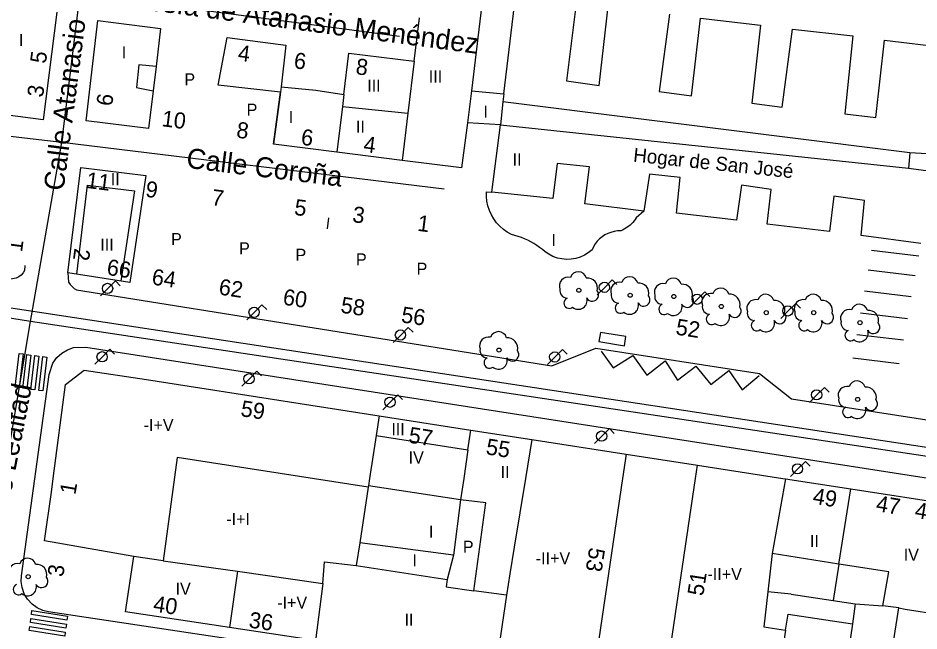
# Model space of a CAD drawing. Extents: x 282771 to 285132, y 4823109 to 4825496.
# Drawn here: x 283348.9 to 283461.2, y 4824276.5 to 4824352.9 of the extents above; entities that cross this region are included whole.
import ezdxf

# ---------------------------------------------------------------- set-up
doc = ezdxf.new("R2010")
doc.units = 0
for name, color, linetype in [('ACERA-BORDILLO', 7, 'Continuous'), ('ACERA-INTERIOR', 7, 'Continuous'), ('APARCAMIENTO', 7, 'Continuous'), ('ARBOL', 7, 'Continuous'), ('CALLE-EJE', 7, 'Continuous'), ('CALLE-TEXTO', 7, 'Continuous'), ('CARGA_DESCARGA', 7, 'Continuous'), ('EDIFICIO', 7, 'Continuous'), ('FAROLA', 7, 'Continuous'), ('INTERIOR-EDIFICIO', 7, 'Continuous'), ('MARQUESINA-BUS', 7, 'Continuous'), ('MEDIANERA', 7, 'Continuous'), ('NUM-LOCAL', 7, 'Continuous'), ('NUM-PORTAL', 7, 'Continuous'), ('PASO-PEATONES', 7, 'Continuous'), ('SENAL-VIARIA', 7, 'Continuous'), ('TXT-ALTURA-EDIFICIO', 7, 'Continuous'), ('TXT-EDIFICIOS', 7, 'Continuous')]:
    doc.layers.add(name, color=color, linetype=linetype)

msp = doc.modelspace()

# ---------------------------------------------------------------- linework, layer by layer
at = {"layer": 'ACERA-BORDILLO'}
for points in [[(283349.75, 4824322.1), (283349.74, 4824321.46), (283349.54, 4824321.16), (283349.29, 4824320.9), (283349, 4824320.68), (283348.67, 4824320.52), (283347.97, 4824320.37), (283347.61, 4824320.39), (283290.13, 4824329.29), (283289.66, 4824329.56), (283289.22, 4824329.89), (283288.83, 4824330.27), (283288.5, 4824330.7), (283288.23, 4824331.17), (283288.04, 4824331.65), (283277.09, 4824364.4), (283262.93, 4824404.49), (283250.57, 4824440.94), (283249.22, 4824444.59), (283248.73, 4824447.34), (283248.6, 4824452.73), (283250.1, 4824452.73)], [(283355.14, 4824321.19), (283355.2, 4824319.99), (283355.41, 4824319.7), (283355.66, 4824319.45), (283355.93, 4824319.23), (283356.22, 4824319.05), (283415.47, 4824309.56), (283420.92, 4824311.76), (283441.34, 4824308.64), (283445.33, 4824305.45), (283489.55, 4824298.6), (283605.09, 4824281.71), (283605.34, 4824281.9), (283605.56, 4824282.12), (283605.75, 4824282.37), (283605.91, 4824282.63), (283606.04, 4824282.9), (283606.13, 4824283.18), (283606.18, 4824283.46), (283606.35, 4824284.57)], [(283461.43, 4824262.59), (283461.08, 4824262.63), (283352.72, 4824278.92), (283352.02, 4824279.09), (283351.32, 4824279.41), (283350.67, 4824279.87), (283350.11, 4824280.47), (283349.69, 4824281.17), (283349.43, 4824281.93), (283349.32, 4824282.69), (283349.35, 4824283.41), (283352.79, 4824308.5), (283353.27, 4824309.93), (283353.75, 4824310.6), (283354.36, 4824311.16), (283355.08, 4824311.59), (283355.85, 4824311.85), (283357.36, 4824311.91), (283466.14, 4824295)]]:
    msp.add_lwpolyline(points, dxfattribs=at)
at = {"layer": 'ACERA-INTERIOR'}
msp.add_lwpolyline([(283424.7, 4824298.58), (283433.6, 4824297.2)], dxfattribs=at)
at = {"layer": 'APARCAMIENTO'}
for points in [[(283461.18, 4824323.24), (283455.3, 4824323.94)], [(283460.74, 4824320.8), (283454.87, 4824321.5)], [(283460.26, 4824318.18), (283454.41, 4824318.88)], [(283459.77, 4824315.43), (283453.93, 4824316.13)], [(283459.28, 4824312.76), (283453.46, 4824313.46)], [(283458.76, 4824309.84), (283452.95, 4824310.53)]]:
    msp.add_lwpolyline(points, dxfattribs=at)
at = {"layer": 'ARBOL'}
for centre in [(283418.82, 4824319), (283425.22, 4824318.38), (283430.66, 4824318.22), (283436.58, 4824316.98), (283442.18, 4824316.2), (283448.1, 4824316.2), (283453.86, 4824314.96), (283408.87, 4824311.54), (283453.57, 4824305.39), (283350.18, 4824283.29)]:
    msp.add_circle(centre, 0.255, dxfattribs=at)
for centre, radius, start, end in [((283417.49, 4824319.53), 1.1, 75.4318, 200.5561), ((283418.75, 4824320.26), 1.04, 15.6423, 161.3843), ((283419.88, 4824319.26), 1.27, 345.0327, 95.7993), ((283425.15, 4824319.64), 1.04, 15.6423, 161.3843), ((283430.59, 4824319.48), 1.04, 15.6423, 161.3843), ((283423.89, 4824318.91), 1.1, 75.4318, 200.5561), ((283426.28, 4824318.64), 1.27, 345.0327, 95.7993), ((283429.33, 4824318.75), 1.1, 75.4318, 200.5561), ((283431.72, 4824318.48), 1.27, 345.0327, 95.7993), ((283436.51, 4824318.24), 1.04, 15.6423, 161.3843), ((283417.38, 4824318.96), 0.935, 168.599, 268.1324), ((283420.49, 4824318.43), 0.797, 208.9625, 38.991), ((283423.78, 4824318.34), 0.935, 168.599, 268.1324), ((283426.89, 4824317.81), 0.797, 208.9625, 38.991), ((283429.22, 4824318.18), 0.935, 168.599, 268.1324), ((283432.33, 4824317.65), 0.797, 208.9625, 38.991), ((283435.25, 4824317.51), 1.1, 75.4318, 200.5561), ((283437.64, 4824317.24), 1.27, 345.0327, 95.7993), ((283442.11, 4824317.46), 1.04, 15.6423, 161.3843), ((283448.03, 4824317.46), 1.04, 15.6423, 161.3843), ((283417.62, 4824317.41), 0.672, 113.7367, 309.4725), ((283418.76, 4824317.71), 1.09, 228.9545, 17.928), ((283424.02, 4824316.79), 0.672, 113.7367, 309.4725), ((283425.16, 4824317.09), 1.09, 228.9545, 17.928), ((283429.46, 4824316.63), 0.672, 113.7367, 309.4725), ((283430.6, 4824316.93), 1.09, 228.9545, 17.928), ((283435.14, 4824316.94), 0.935, 168.599, 268.1324), ((283440.85, 4824316.73), 1.1, 75.4318, 200.5561), ((283443.24, 4824316.46), 1.27, 345.0327, 95.7993), ((283446.77, 4824316.73), 1.1, 75.4318, 200.5561), ((283449.16, 4824316.46), 1.27, 345.0327, 95.7993), ((283453.79, 4824316.22), 1.04, 15.6423, 161.3843), ((283435.38, 4824315.39), 0.672, 113.7367, 309.4725), ((283436.52, 4824315.69), 1.09, 228.9545, 17.928), ((283438.25, 4824316.41), 0.797, 208.9625, 38.991), ((283440.74, 4824316.16), 0.935, 168.599, 268.1324), ((283443.85, 4824315.63), 0.797, 208.9625, 38.991), ((283446.66, 4824316.16), 0.935, 168.599, 268.1324), ((283449.77, 4824315.63), 0.797, 208.9625, 38.991), ((283452.53, 4824315.49), 1.1, 75.4318, 200.5561), ((283454.92, 4824315.22), 1.27, 345.0327, 95.7993), ((283440.98, 4824314.61), 0.672, 113.7367, 309.4725), ((283442.12, 4824314.91), 1.09, 228.9545, 17.928), ((283446.9, 4824314.61), 0.672, 113.7367, 309.4725), ((283448.04, 4824314.91), 1.09, 228.9545, 17.928), ((283452.42, 4824314.92), 0.935, 168.599, 268.1324), ((283455.53, 4824314.39), 0.797, 208.9625, 38.991), ((283408.8, 4824312.8), 1.04, 15.6423, 161.3843), ((283452.66, 4824313.37), 0.672, 113.7367, 309.4725), ((283453.8, 4824313.67), 1.09, 228.9545, 17.928), ((283407.54, 4824312.07), 1.1, 75.4318, 200.5561), ((283409.93, 4824311.8), 1.27, 345.0327, 95.7993), ((283407.43, 4824311.5), 0.935, 168.599, 268.1324), ((283410.54, 4824310.97), 0.797, 208.9625, 38.991), ((283407.67, 4824309.95), 0.672, 113.7367, 309.4725), ((283408.81, 4824310.25), 1.09, 228.9545, 17.928), ((283452.24, 4824305.92), 1.1, 75.4318, 200.5561), ((283453.5, 4824306.65), 1.04, 15.6423, 161.3843), ((283454.63, 4824305.65), 1.27, 345.0327, 95.7993), ((283452.13, 4824305.35), 0.935, 168.599, 268.1324), ((283455.24, 4824304.82), 0.797, 208.9625, 38.991), ((283452.37, 4824303.8), 0.672, 113.7367, 309.4725), ((283453.51, 4824304.1), 1.09, 228.9545, 17.928), ((283350.11, 4824284.55), 1.04, 15.6423, 161.3843), ((283348.85, 4824283.82), 1.1, 75.4318, 200.5561), ((283351.24, 4824283.55), 1.27, 345.0327, 95.7993), ((283348.98, 4824281.7), 0.672, 113.7367, 309.4725), ((283350.12, 4824282), 1.09, 228.9545, 17.928), ((283351.85, 4824282.72), 0.797, 208.9625, 38.991)]:
    msp.add_arc(centre, radius, start, end, dxfattribs=at)
at = {"layer": 'CALLE-EJE'}
for points in [[(283354.38, 4824337.43), (283356.66, 4824356)], [(283356.66, 4824356), (283396.48, 4824350.69)], [(283354.38, 4824337.43), (283313.98, 4824342.1), (283297.34, 4824345.5), (283278.13, 4824348.21)], [(283350.46, 4824315.12), (283354.38, 4824337.43)], [(283402.02, 4824331.6), (283354.38, 4824337.43)], [(283350.46, 4824315.12), (283285.3, 4824325.54)], [(283347.67, 4824298.56), (283350.46, 4824315.12)], [(283473.55, 4824296.59), (283429.47, 4824303.23), (283350.46, 4824315.12)]]:
    msp.add_lwpolyline(points, dxfattribs=at)
at = {"layer": 'CARGA_DESCARGA'}
msp.add_lwpolyline([(283421.59, 4824311.42), (283423.1, 4824309.31), (283425.53, 4824310.86), (283427.29, 4824308.43), (283429.58, 4824310.22), (283431.13, 4824307.79), (283433.38, 4824309.52), (283435.25, 4824307.26), (283437.5, 4824308.99), (283439.16, 4824306.59), (283441.31, 4824308.36)], dxfattribs=at)
at = {"layer": 'EDIFICIO'}
for points in [[(283407.39, 4824360.23), (283405.45, 4824343.87), (283409.47, 4824343.49), (283410.92, 4824355.63)], [(283418.48, 4824354.73), (283417.3, 4824345.09), (283421.37, 4824344.52), (283422.48, 4824354.37)], [(283353.77, 4824353.67), (283352.06, 4824340.26), (283344.72, 4824341.22), (283336.22, 4824342.33), (283329.89, 4824343.17)], [(283398.3, 4824347.57), (283398.96, 4824352.96)], [(283430.1, 4824353.43), (283428.85, 4824343.78), (283432.88, 4824343.25), (283434, 4824352.92), (283441.48, 4824352.06), (283440.4, 4824342.31), (283444.17, 4824341.83), (283445.43, 4824351.54), (283452.96, 4824350.73), (283451.98, 4824340.98), (283455.82, 4824340.52), (283456.91, 4824350.19), (283464.54, 4824349.27)], [(283365.16, 4824339.16), (283357.42, 4824340.14), (283358.88, 4824352.65), (283366.66, 4824351.65), (283366.15, 4824346.9), (283365.76, 4824343.86), (283365.16, 4824339.16)], [(283396.8, 4824335.18), (283388.67, 4824336.2), (283380.75, 4824337.2), (283381.63, 4824343.68), (283373.86, 4824344.58), (283375, 4824350.51), (283382.31, 4824349.56), (283381.73, 4824344.38), (283386.04, 4824343.93), (283389.53, 4824343.4), (283390.15, 4824348.56), (283398.3, 4824347.57)], [(283398.3, 4824347.57), (283397.51, 4824341.09), (283396.8, 4824335.18)], [(283461.46, 4824324.84), (283454, 4824325.84), (283454.41, 4824330.2), (283450.62, 4824330.72), (283450.06, 4824326.33), (283442.31, 4824327.25), (283442.78, 4824331.57), (283439.08, 4824332.09), (283438.49, 4824327.74), (283431.01, 4824328.61), (283431.45, 4824333.05), (283427.62, 4824333.49), (283426.92, 4824328.84), (283425.97, 4824328.02), (283425.84, 4824327.82), (283425.7, 4824327.64), (283425.55, 4824327.46), (283425.39, 4824327.29), (283425.23, 4824327.13), (283425.05, 4824326.98), (283424.86, 4824326.85), (283424.67, 4824326.72), (283424.47, 4824326.61), (283424.26, 4824326.5), (283424.05, 4824326.42), (283423.63, 4824326.4), (283423.22, 4824326.33), (283422.82, 4824326.22), (283422.43, 4824326.08), (283422.07, 4824325.89), (283421.72, 4824325.66), (283421.4, 4824325.39), (283421.11, 4824325.1), (283420.86, 4824324.77), (283420.64, 4824324.42), (283420.46, 4824324.05), (283420, 4824323.68), (283419.51, 4824323.38), (283418.98, 4824323.14), (283418.43, 4824322.97), (283417.86, 4824322.87), (283417.28, 4824322.85), (283416.7, 4824322.9), (283416.14, 4824323.02), (283415.59, 4824323.21), (283415.08, 4824323.48), (283414.61, 4824323.81), (283414.27, 4824324.08), (283413.93, 4824324.34), (283413.58, 4824324.59), (283413.21, 4824324.82), (283412.83, 4824325.03), (283412.45, 4824325.23), (283412.06, 4824325.41), (283411.66, 4824325.57), (283411.25, 4824325.71), (283410.83, 4824325.83), (283410.42, 4824325.94), (283409.9, 4824326.23), (283409.41, 4824326.58), (283408.97, 4824326.97), (283408.57, 4824327.41), (283408.22, 4824327.89), (283407.92, 4824328.41), (283407.67, 4824328.95), (283407.49, 4824329.52), (283407.36, 4824330.1), (283407.3, 4824330.69), (283407.3, 4824331.29), (283407.97, 4824331.24), (283409.04, 4824339.61), (283404.94, 4824339.87), (283404.18, 4824334.26), (283396.8, 4824335.18)], [(283462.91, 4824335.95), (283460.07, 4824336.13), (283459.89, 4824334.21), (283462.74, 4824333.86)], [(283362.85, 4824319.97), (283355.14, 4824321.19), (283356.75, 4824334.3), (283364.86, 4824333.29), (283362.85, 4824319.97)], [(283352.21, 4824287.74), (283353.07, 4824293.81), (283353.3, 4824295.55), (283354.85, 4824307.26), (283357.15, 4824309.03), (283364.92, 4824307.88), (283393.92, 4824303.35), (283405.37, 4824301.57), (283412.96, 4824300.4), (283424.7, 4824298.58), (283424.25, 4824295.55), (283420.53, 4824270.14), (283408.46, 4824271.95), (283385.98, 4824275.33), (283375.28, 4824276.94), (283362.3, 4824278.89), (283363.35, 4824285.8), (283352.21, 4824287.74)], [(283433.6, 4824297.2), (283444.26, 4824295.55), (283444.58, 4824295.5), (283452.71, 4824294.24), (283465.64, 4824292.24), (283467.86, 4824289.68), (283466.17, 4824278.17), (283464.44, 4824266.36), (283461.19, 4824264.03), (283451.27, 4824265.52), (283443.05, 4824266.75), (283429.43, 4824268.8), (283433.35, 4824295.55), (283433.6, 4824297.2)]]:
    msp.add_lwpolyline(points, dxfattribs=at)
at = {"layer": 'FAROLA'}
for p, q in [((283360.12, 4824319.23), (283359.19, 4824318.29)), ((283361.06, 4824320.16), (283360.12, 4824319.23)), ((283361.65, 4824319.57), (283361.06, 4824320.16)), ((283422.04, 4824319.36), (283421.11, 4824318.42)), ((283422.98, 4824320.29), (283422.04, 4824319.36)), ((283423.57, 4824319.7), (283422.98, 4824320.29)), ((283434.54, 4824318.81), (283433.6, 4824317.88)), ((283435.13, 4824318.22), (283434.54, 4824318.81)), ((283379.32, 4824317.18), (283378.38, 4824316.25)), ((283379.91, 4824316.59), (283379.32, 4824317.18)), ((283433.6, 4824317.88), (283432.67, 4824316.94)), ((283445.86, 4824317.35), (283444.92, 4824316.42)), ((283446.45, 4824316.76), (283445.86, 4824317.35)), ((283378.38, 4824316.25), (283377.45, 4824315.31)), ((283444.92, 4824316.42), (283443.99, 4824315.48)), ((283397.56, 4824314.35), (283396.62, 4824313.42)), ((283398.15, 4824313.76), (283397.56, 4824314.35)), ((283396.62, 4824313.42), (283395.69, 4824312.48)), ((283360.37, 4824311.64), (283359.43, 4824310.71)), ((283360.96, 4824311.05), (283360.37, 4824311.64)), ((283416.79, 4824311.61), (283415.85, 4824310.68)), ((283417.38, 4824311.02), (283416.79, 4824311.61)), ((283359.43, 4824310.71), (283358.5, 4824309.77)), ((283415.85, 4824310.68), (283414.92, 4824309.74)), ((283377.75, 4824307.97), (283376.82, 4824307.03)), ((283378.69, 4824308.9), (283377.75, 4824307.97)), ((283379.28, 4824308.31), (283378.69, 4824308.9)), ((283449.44, 4824306.89), (283448.5, 4824305.96)), ((283450.03, 4824306.3), (283449.44, 4824306.89)), ((283396.26, 4824305.97), (283395.32, 4824305.04)), ((283396.85, 4824305.38), (283396.26, 4824305.97)), ((283448.5, 4824305.96), (283447.57, 4824305.02)), ((283395.32, 4824305.04), (283394.39, 4824304.1)), ((283422.64, 4824301.75), (283421.7, 4824300.82)), ((283423.23, 4824301.16), (283422.64, 4824301.75)), ((283421.7, 4824300.82), (283420.77, 4824299.88)), ((283447.05, 4824297.66), (283446.11, 4824296.73)), ((283447.64, 4824297.07), (283447.05, 4824297.66)), ((283446.11, 4824296.73), (283445.18, 4824295.79))]:
    msp.add_line(p, q, dxfattribs=at)
for centre in [(283360.08, 4824319.23), (283422, 4824319.36), (283433.56, 4824317.88), (283444.88, 4824316.42), (283378.34, 4824316.25), (283396.58, 4824313.42), (283359.39, 4824310.71), (283415.81, 4824310.68), (283377.71, 4824307.97), (283448.46, 4824305.96), (283395.28, 4824305.04), (283421.66, 4824300.82), (283446.07, 4824296.73)]:
    msp.add_circle(centre, 0.637, dxfattribs=at)
at = {"layer": 'INTERIOR-EDIFICIO'}
for points in [[(283404.08, 4824292.86), (283392.58, 4824294.6), (283392.54, 4824294.46), (283368.75, 4824298.13), (283367.01, 4824285.28), (283376.29, 4824283.96), (283386.9, 4824282.44), (283387.11, 4824285.13), (283391.07, 4824284.69), (283402.4, 4824282.95), (283402.28, 4824282.01), (283405.71, 4824281.54), (283407.21, 4824292.51), (283404.08, 4824292.86)], [(283442.37, 4824281.39), (283441.88, 4824277.04), (283444.59, 4824276.63), (283444.9, 4824278.63), (283452.91, 4824277.43), (283452.4, 4824273.7), (283457.71, 4824273.03), (283458.72, 4824279.39), (283456.71, 4824279.67), (283457.44, 4824283.91), (283451.24, 4824284.87), (283442.91, 4824286.16), (283442.37, 4824281.39)]]:
    msp.add_lwpolyline(points, dxfattribs=at)
at = {"layer": 'MARQUESINA-BUS'}
msp.add_lwpolyline([(283424.68, 4824313.23), (283421.51, 4824313.73), (283421.33, 4824312.59), (283424.5, 4824312.08), (283424.68, 4824313.23)], dxfattribs=at)
at = {"layer": 'MEDIANERA'}
for points in [[(283366.15, 4824346.9), (283363.96, 4824347.11), (283363.7, 4824344.29), (283365.76, 4824343.86)], [(283381.73, 4824344.38), (283381.63, 4824343.68)], [(283381.63, 4824343.68), (283380.75, 4824337.2)], [(283389.53, 4824343.4), (283389.35, 4824341.9)], [(283405.45, 4824343.87), (283404.94, 4824339.87)], [(283409.47, 4824343.49), (283409.35, 4824342.48)], [(283389.35, 4824341.9), (283388.67, 4824336.2)], [(283389.35, 4824341.9), (283397.51, 4824341.09)], [(283409.35, 4824342.48), (283409.04, 4824339.61), (283459.89, 4824334.21)], [(283460.07, 4824336.13), (283409.35, 4824342.48)], [(283426.92, 4824328.84), (283419.58, 4824329.79), (283420.13, 4824334.38), (283416.13, 4824334.79), (283415.56, 4824330.42), (283407.97, 4824331.24)], [(283356.23, 4824321.01), (283357.59, 4824332.12), (283363.44, 4824331.39), (283361.74, 4824320.13)], [(283387.49, 4824326.67), (283387.64, 4824328.04)], [(283393.92, 4824303.35), (283393.54, 4824300.89)], [(283405, 4824299.11), (283405.37, 4824301.57)], [(283393.54, 4824300.89), (283392.72, 4824295.55), (283392.58, 4824294.6)], [(283393.54, 4824300.89), (283405, 4824299.11)], [(283412.96, 4824300.4), (283412.16, 4824295.55), (283410.75, 4824286.95), (283410.21, 4824283.65), (283409.81, 4824280.98)], [(283405, 4824299.11), (283404.47, 4824295.55), (283404.08, 4824292.86), (283403.18, 4824285.96)], [(283444.58, 4824295.5), (283442.91, 4824286.16)], [(283392.54, 4824294.46), (283391.5, 4824287.53)], [(283451.24, 4824284.87), (283452.71, 4824294.24)], [(283391.5, 4824287.53), (283391.07, 4824284.69)], [(283403.18, 4824285.96), (283391.5, 4824287.53)], [(283367.01, 4824285.28), (283363.35, 4824285.8)], [(283403.18, 4824285.96), (283402.4, 4824282.95)], [(283451.24, 4824284.87), (283450.52, 4824280.33)], [(283376.29, 4824283.96), (283375.28, 4824276.94)], [(283386.9, 4824282.44), (283385.98, 4824275.33)], [(283409.81, 4824280.98), (283405.71, 4824281.54)], [(283445.3, 4824281.13), (283442.37, 4824281.39)], [(283445.3, 4824281.13), (283450.52, 4824280.33)], [(283409.81, 4824280.98), (283408.46, 4824271.95)], [(283450.52, 4824280.33), (283453.27, 4824279.92)], [(283453.27, 4824279.92), (283452.91, 4824277.43)], [(283453.27, 4824279.92), (283456.71, 4824279.67)], [(283458.72, 4824279.39), (283459.51, 4824279.26)], [(283459.51, 4824279.26), (283463.76, 4824278.57)], [(283444.59, 4824276.63), (283443.65, 4824270.56)]]:
    msp.add_lwpolyline(points, dxfattribs=at)
at = {"layer": 'PASO-PEATONES'}
for points in [[(283348.54, 4824306.92), (283349.04, 4824311.13), (283349.54, 4824311.06), (283349.04, 4824306.85)], [(283349.53, 4824306.78), (283350.03, 4824310.99), (283350.53, 4824310.92), (283350.03, 4824306.71)], [(283350.52, 4824306.64), (283351.02, 4824310.86), (283351.52, 4824310.79), (283351.02, 4824306.57)], [(283351.51, 4824306.51), (283352.01, 4824310.72), (283352.51, 4824310.65), (283352.01, 4824306.44)], [(283355.01, 4824277.88), (283350.58, 4824278.58), (283350.65, 4824279.07), (283355.08, 4824278.37)], [(283354.88, 4824276.89), (283350.45, 4824277.58), (283350.52, 4824278.08), (283354.94, 4824277.38)], [(283354.75, 4824275.89), (283350.32, 4824276.59), (283350.38, 4824277.09), (283354.81, 4824276.39)]]:
    msp.add_lwpolyline(points, close=True, dxfattribs=at)
at = {"layer": 'SENAL-VIARIA'}
msp.add_lwpolyline([(283312.49, 4824322.23), (283462.44, 4824299.39)], dxfattribs=at)

# ---------------------------------------------------------------- texts
at = {"layer": 'CALLE-TEXTO'}
for s, rotation, p in [('Calle Atanasio Menéndez', 82.6067, (283354.58, 4824331.31)), ('Travesía de Atanasio Menéndez', 352.4045, (283358.45, 4824354.83)), ('Calle Coroña', 353.0231, (283369.81, 4824334.28)), ('Calle Lealtad', 78.9404, (283346.93, 4824287.96))]:
    msp.add_text(s, height=2.5, rotation=rotation, dxfattribs=at).set_placement(p)
at = {"layer": 'NUM-LOCAL'}
for s, rotation, p in [('1', 82.4715, (283349.41, 4824323.7)), ('2', 262.5301, (283355.96, 4824324.3)), ('47', 350.54, (283455.77, 4824291.48))]:
    msp.add_text(s, height=2, rotation=rotation, dxfattribs=at).set_placement(p)
at = {"layer": 'NUM-PORTAL'}
for s, rotation, p in [('5', 82.31, (283352.38, 4824347.19)), ('4', 352.77, (283376.24, 4824347.64)), ('6', 352.77, (283383.22, 4824346.69)), ('8', 352.77, (283390.93, 4824345.95)), ('3', 82.31, (283352.02, 4824342.98)), ('6', 81.72, (283360.63, 4824341.88)), ('10', 352.77, (283366.75, 4824339.46)), ('8', 352.77, (283376.06, 4824338.04)), ('6', 352.77, (283384.11, 4824337.15)), ('4', 352.77, (283391.9, 4824336.26)), ('11', 352.77, (283357.33, 4824331.77)), ('9', 352.77, (283364.73, 4824330.66)), ('7', 352.77, (283372.96, 4824329.63)), ('5', 352.77, (283383.28, 4824328.4)), ('3', 352.77, (283390.52, 4824327.5)), ('1', 352.77, (283398.62, 4824326.42)), ('66', 351.5, (283359.89, 4824320.93)), ('64', 351.5, (283365.5, 4824319.73)), ('62', 351.5, (283373.85, 4824318.48)), ('60', 351.5, (283381.84, 4824317.22)), ('58', 351.5, (283389.05, 4824316.22)), ('56', 351.5, (283396.59, 4824315.01)), ('52', 351.17, (283430.81, 4824313.49)), ('59', 351.06, (283376.58, 4824303.32)), ('57', 351.06, (283397.5, 4824300.01)), ('55', 351.06, (283407.15, 4824298.56)), ('1', 80.11, (283356.06, 4824293.44)), ('49', 350.54, (283447.88, 4824292.42)), ('45', 350.54, (283460.6, 4824290.65)), ('53', 261.06, (283420.13, 4824287.02)), ('3', 81.98, (283354.55, 4824283.19)), ('51', 81.06, (283434.31, 4824280.81)), ('40', 351.72, (283365.68, 4824278.96)), ('36', 351.72, (283377.6, 4824276.96))]:
    msp.add_text(s, height=2, rotation=rotation, dxfattribs=at).set_placement(p)
at = {"layer": 'TXT-ALTURA-EDIFICIO'}
for s, p in [('I', (283349.02, 4824349.45)), ('I', (283361.85, 4824347.92)), ('III', (283400.11, 4824344.9)), ('P', (283369.65, 4824344.54)), ('III', (283392.44, 4824343.75)), ('P', (283377.41, 4824340.76)), ('I', (283406.92, 4824340.51)), ('I', (283382.66, 4824339.85)), ('II', (283391.03, 4824338.66)), ('II', (283410.56, 4824334.55)), ('II', (283360.47, 4824332.1)), ('P', (283367.99, 4824324.63)), ('I', (283415.41, 4824324.52)), ('III', (283359.17, 4824323.95)), ('P', (283376.47, 4824323.47)), ('P', (283383.5, 4824322.67)), ('P', (283391.04, 4824322.09)), ('P', (283398.59, 4824320.93)), ('-I+V', (283364.57, 4824301.45)), ('III', (283395.45, 4824300.93)), ('IV', (283397.6, 4824297.4)), ('II', (283409.06, 4824295.59)), ('-I+I', (283374.87, 4824289.73)), ('I', (283400.14, 4824288.16)), ('P', (283404.36, 4824286.27)), ('II', (283447.62, 4824286.99)), ('IV', (283459.31, 4824285.27)), ('I', (283398.07, 4824284.56)), ('-II+V', (283413.45, 4824284.84)), ('-II+V', (283434.85, 4824282.87)), ('IV', (283368.55, 4824281.04)), ('-I+V', (283381.22, 4824279.31)), ('II', (283397.09, 4824277.19))]:
    msp.add_text(s, height=1.5, rotation=0, dxfattribs=at).set_placement(p)
at = {"layer": 'TXT-EDIFICIOS'}
msp.add_text('Hogar de San José', height=1.75, rotation=354.04, dxfattribs=at).set_placement((283425.54, 4824335.04))

doc.saveas('drawing.dxf')
